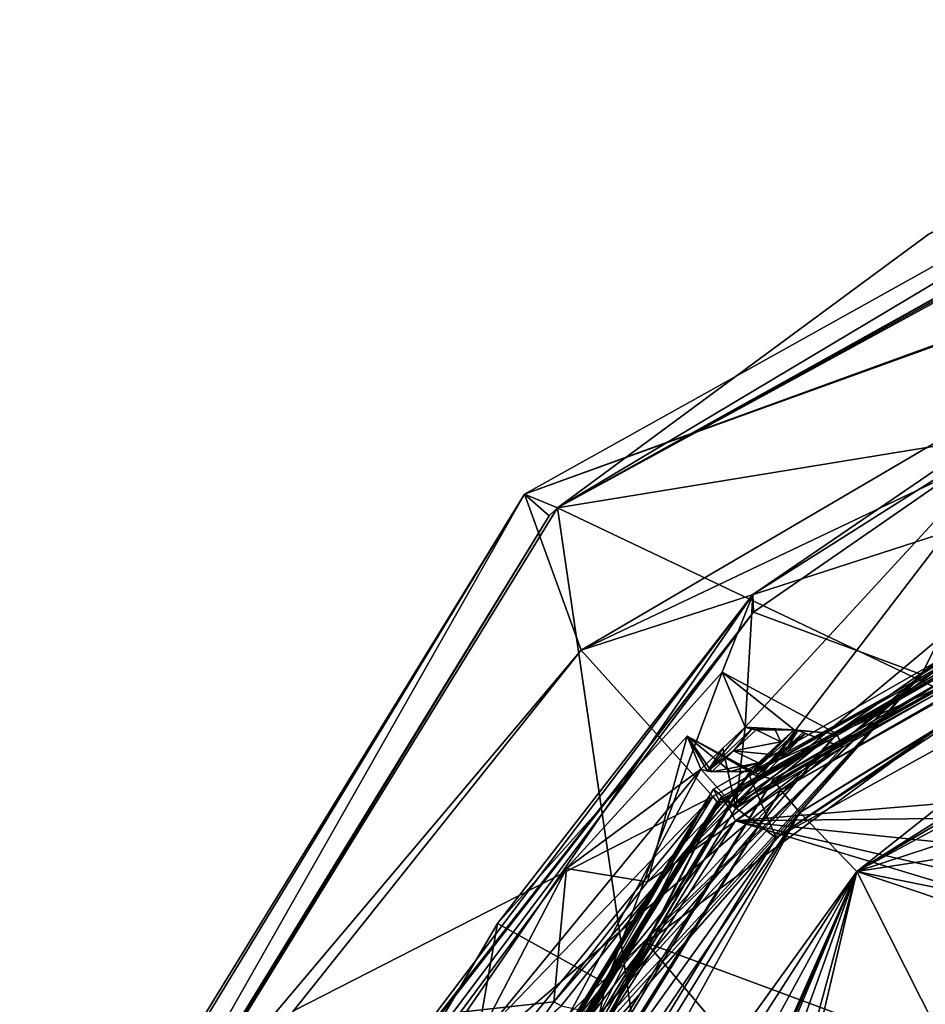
# Model space of a CAD drawing. Header units: millimetres. Extents: x -147 to 294, y -82 to 275.
# Tile 483 of 609: x 179 to 197, y 251 to 271. Entities that reach past the tile are written whole.
import ezdxf

# ---------------------------------------------------------------- set-up
doc = ezdxf.new("R2010")
doc.units = ezdxf.units.MM
doc.header["$LTSCALE"] = 67.506716
for name, color, linetype in [('1625', 7, 'CONTINUOUS'), ('1643', 7, 'CONTINUOUS'), ('1670', 7, 'CONTINUOUS'), ('1672', 7, 'CONTINUOUS'), ('1762', 7, 'CONTINUOUS'), ('1808', 7, 'CONTINUOUS'), ('3719', 7, 'CONTINUOUS'), ('3720', 7, 'CONTINUOUS'), ('3723', 7, 'CONTINUOUS'), ('3726', 7, 'CONTINUOUS'), ('457', 7, 'CONTINUOUS'), ('458', 7, 'CONTINUOUS'), ('477', 7, 'CONTINUOUS'), ('478', 7, 'CONTINUOUS'), ('485', 7, 'CONTINUOUS'), ('499', 7, 'CONTINUOUS'), ('522', 7, 'CONTINUOUS'), ('601', 7, 'CONTINUOUS'), ('611', 7, 'CONTINUOUS'), ('612', 7, 'CONTINUOUS'), ('640', 7, 'CONTINUOUS'), ('643', 7, 'CONTINUOUS'), ('645', 7, 'CONTINUOUS'), ('646', 7, 'CONTINUOUS'), ('647', 7, 'CONTINUOUS'), ('648', 7, 'CONTINUOUS'), ('649', 7, 'CONTINUOUS'), ('650', 7, 'CONTINUOUS'), ('651', 7, 'CONTINUOUS'), ('652', 7, 'CONTINUOUS'), ('662', 7, 'CONTINUOUS'), ('841', 7, 'CONTINUOUS')]:
    doc.layers.add(name, color=color, linetype=linetype)

msp = doc.modelspace()

# ---------------------------------------------------------------- linework, layer by layer
at = {"layer": '1625', "linetype": 'CONTINUOUS'}
for points in [[(206.424, 261.727, -11.715), (195.904, 253.401, -5.773), (194.734, 254.606, -12.177), (206.424, 261.727, -11.715)], [(206.575, 260.103, -6.023), (195.904, 253.401, -5.773), (206.424, 261.727, -11.715), (206.575, 260.103, -6.023)], [(209.739, 260.867, -5.363), (195.904, 253.401, -5.773), (208.114, 260.603, -5.989), (209.739, 260.867, -5.363)], [(208.114, 260.603, -5.989), (195.904, 253.401, -5.773), (206.575, 260.103, -6.023), (208.114, 260.603, -5.989)], [(187.556, 242.917, -11.15), (187.114, 243.381, -14.043), (194.734, 254.606, -12.177), (187.556, 242.917, -11.15)], [(188.001, 242.457, -8.262), (187.556, 242.917, -11.15), (194.734, 254.606, -12.177), (188.001, 242.457, -8.262)], [(195.904, 253.401, -5.773), (188.001, 242.457, -8.262), (194.734, 254.606, -12.177), (195.904, 253.401, -5.773)], [(187.202, 239.886, -8.026), (188.001, 242.457, -8.262), (195.904, 253.401, -5.773), (187.202, 239.886, -8.026)]]:
    msp.add_3dface(points, dxfattribs=at)
at = {"layer": '1643', "linetype": 'CONTINUOUS'}
for points in [[(195.904, 253.401, -5.773), (209.739, 260.867, -5.363), (203.877, 256.019, -5.421), (195.904, 253.401, -5.773)], [(202.742, 254.454, -5.512), (195.904, 253.401, -5.773), (203.877, 256.019, -5.421), (202.742, 254.454, -5.512)], [(202.967, 251.962, -5.663), (195.904, 253.401, -5.773), (202.742, 254.454, -5.512), (202.967, 251.962, -5.663)], [(187.202, 239.886, -8.026), (195.904, 253.401, -5.773), (188.505, 239.79, -7.9), (187.202, 239.886, -8.026)], [(195.904, 253.401, -5.773), (189.806, 239.697, -7.78), (188.505, 239.79, -7.9), (195.904, 253.401, -5.773)], [(189.806, 239.697, -7.78), (195.904, 253.401, -5.773), (189.865, 239.782, -7.761), (189.806, 239.697, -7.78)], [(189.865, 239.782, -7.761), (195.904, 253.401, -5.773), (189.925, 239.864, -7.742), (189.865, 239.782, -7.761)], [(189.925, 239.864, -7.742), (195.904, 253.401, -5.773), (190.19, 240.164, -7.67), (189.925, 239.864, -7.742)], [(190.19, 240.164, -7.67), (195.904, 253.401, -5.773), (190.485, 240.421, -7.602), (190.19, 240.164, -7.67)], [(190.485, 240.421, -7.602), (195.904, 253.401, -5.773), (191.419, 240.91, -7.443), (190.485, 240.421, -7.602)], [(191.419, 240.91, -7.443), (195.904, 253.401, -5.773), (192.547, 241.056, -7.323), (191.419, 240.91, -7.443)], [(192.547, 241.056, -7.323), (195.904, 253.401, -5.773), (194.796, 248.692, -6.24), (192.547, 241.056, -7.323)], [(195.904, 253.401, -5.773), (197.547, 250.145, -5.964), (194.796, 248.692, -6.24), (195.904, 253.401, -5.773)], [(197.547, 250.145, -5.964), (195.904, 253.401, -5.773), (204.4, 250.556, -5.739), (197.547, 250.145, -5.964)], [(204.4, 250.556, -5.739), (195.904, 253.401, -5.773), (202.967, 251.962, -5.663), (204.4, 250.556, -5.739)]]:
    msp.add_3dface(points, dxfattribs=at)
at = {"layer": '1670', "linetype": 'CONTINUOUS'}
for points in [[(200.465, 259.727, -2.988), (193.418, 254.433, -3.505), (205.876, 255.482, -3.143), (200.465, 259.727, -2.988)], [(205.876, 255.482, -3.143), (193.418, 254.433, -3.505), (203.971, 254.559, -3.191), (205.876, 255.482, -3.143)], [(193.418, 254.433, -3.505), (187.903, 247.568, -4.556), (204.72, 251.021, -3.397), (193.418, 254.433, -3.505)], [(203.971, 254.559, -3.191), (193.418, 254.433, -3.505), (203.506, 253.386, -3.261), (203.971, 254.559, -3.191)], [(203.753, 252.038, -3.341), (193.418, 254.433, -3.505), (204.72, 251.021, -3.397), (203.753, 252.038, -3.341)], [(193.418, 254.433, -3.505), (203.753, 252.038, -3.341), (203.506, 253.386, -3.261), (193.418, 254.433, -3.505)], [(204.72, 251.021, -3.397), (187.903, 247.568, -4.556), (205.948, 250.702, -3.409), (204.72, 251.021, -3.397)], [(205.948, 250.702, -3.409), (187.903, 247.568, -4.556), (197.717, 248.97, -3.75), (205.948, 250.702, -3.409)]]:
    msp.add_3dface(points, dxfattribs=at)
at = {"layer": '1672', "linetype": 'CONTINUOUS'}
for points in [[(208.663, 263.346, -3.088), (208.628, 263.453, -3.25), (193.28, 254.709, -3.726), (208.663, 263.346, -3.088)], [(208.714, 263.171, -3.027), (208.663, 263.346, -3.088), (193.28, 254.709, -3.726), (208.714, 263.171, -3.027)], [(200.465, 259.727, -2.988), (208.714, 263.171, -3.027), (193.28, 254.709, -3.726), (200.465, 259.727, -2.988)], [(193.418, 254.433, -3.505), (200.465, 259.727, -2.988), (193.28, 254.709, -3.726), (193.418, 254.433, -3.505)], [(184.093, 239.834, -6.288), (193.418, 254.433, -3.505), (193.28, 254.709, -3.726), (184.093, 239.834, -6.288)], [(187.903, 247.568, -4.556), (193.418, 254.433, -3.505), (184.093, 239.834, -6.288), (187.903, 247.568, -4.556)]]:
    msp.add_3dface(points, dxfattribs=at)
at = {"layer": '1762', "linetype": 'CONTINUOUS'}
for points in [[(193.124, 254.922, -4.803), (208.514, 263.711, -4.335), (194.247, 254.085, -5.121), (193.124, 254.922, -4.803)], [(208.514, 263.711, -4.335), (209.144, 263.881, -4.361), (194.247, 254.085, -5.121), (208.514, 263.711, -4.335)], [(194.247, 254.085, -5.121), (209.144, 263.881, -4.361), (209.356, 262.47, -4.718), (194.247, 254.085, -5.121)], [(183.944, 239.976, -7.389), (193.124, 254.922, -4.803), (184.148, 237.498, -8), (183.944, 239.976, -7.389)], [(184.148, 237.498, -8), (193.124, 254.922, -4.803), (185.317, 239.503, -7.646), (184.148, 237.498, -8)], [(185.317, 239.503, -7.646), (193.124, 254.922, -4.803), (194.247, 254.085, -5.121), (185.317, 239.503, -7.646)]]:
    msp.add_3dface(points, dxfattribs=at)
at = {"layer": '1808', "linetype": 'CONTINUOUS'}
for points in [[(208.628, 263.453, -3.25), (208.514, 263.711, -4.335), (193.124, 254.922, -4.803), (208.628, 263.453, -3.25)], [(193.28, 254.709, -3.726), (208.628, 263.453, -3.25), (193.124, 254.922, -4.803), (193.28, 254.709, -3.726)], [(184.093, 239.834, -6.288), (193.124, 254.922, -4.803), (183.944, 239.976, -7.389), (184.093, 239.834, -6.288)], [(184.093, 239.834, -6.288), (193.28, 254.709, -3.726), (193.124, 254.922, -4.803), (184.093, 239.834, -6.288)]]:
    msp.add_3dface(points, dxfattribs=at)
at = {"layer": '3719', "linetype": 'CONTINUOUS'}
for points in [[(209.356, 262.47, -4.718), (208.768, 263.777, -10.433), (193.682, 255.405, -10.834), (209.356, 262.47, -4.718)], [(194.247, 254.085, -5.121), (209.356, 262.47, -4.718), (193.682, 255.405, -10.834), (194.247, 254.085, -5.121)], [(184.766, 240.845, -13.356), (194.247, 254.085, -5.121), (193.682, 255.405, -10.834), (184.766, 240.845, -13.356)], [(185.317, 239.503, -7.646), (194.247, 254.085, -5.121), (184.766, 240.845, -13.356), (185.317, 239.503, -7.646)]]:
    msp.add_3dface(points, dxfattribs=at)
at = {"layer": '3720', "linetype": 'CONTINUOUS'}
for points in [[(193.682, 255.405, -10.834), (208.768, 263.777, -10.433), (194.194, 255.292, -12.465), (193.682, 255.405, -10.834)], [(194.194, 255.292, -12.465), (208.768, 263.777, -10.433), (208.802, 263.357, -12.086), (194.194, 255.292, -12.465)], [(184.766, 240.845, -13.356), (193.682, 255.405, -10.834), (185.437, 241.13, -14.922), (184.766, 240.845, -13.356)], [(185.437, 241.13, -14.922), (193.682, 255.405, -10.834), (185.474, 241.268, -14.88), (185.437, 241.13, -14.922)], [(185.474, 241.268, -14.88), (193.682, 255.405, -10.834), (194.194, 255.292, -12.465), (185.474, 241.268, -14.88)]]:
    msp.add_3dface(points, dxfattribs=at)
at = {"layer": '3723', "linetype": 'CONTINUOUS'}
for points in [[(194.194, 255.292, -12.465), (208.802, 263.357, -12.086), (194.342, 255.064, -12.535), (194.194, 255.292, -12.465)], [(208.802, 263.357, -12.086), (208.398, 262.974, -12.134), (194.342, 255.064, -12.535), (208.802, 263.357, -12.086)], [(185.845, 241.548, -14.853), (185.474, 241.268, -14.88), (194.194, 255.292, -12.465), (185.845, 241.548, -14.853)], [(185.845, 241.548, -14.853), (194.194, 255.292, -12.465), (194.342, 255.064, -12.535), (185.845, 241.548, -14.853)]]:
    msp.add_3dface(points, dxfattribs=at)
at = {"layer": '3726', "linetype": 'CONTINUOUS'}
for points in [[(208.398, 262.974, -12.134), (194.734, 254.606, -12.177), (194.342, 255.064, -12.535), (208.398, 262.974, -12.134)], [(194.734, 254.606, -12.177), (208.398, 262.974, -12.134), (207.242, 262.311, -12.071), (194.734, 254.606, -12.177)], [(194.734, 254.606, -12.177), (207.242, 262.311, -12.071), (206.648, 261.923, -11.925), (194.734, 254.606, -12.177)], [(206.424, 261.727, -11.715), (194.734, 254.606, -12.177), (206.648, 261.923, -11.925), (206.424, 261.727, -11.715)], [(186.544, 242.647, -14.565), (185.845, 241.548, -14.853), (194.342, 255.064, -12.535), (186.544, 242.647, -14.565)], [(186.936, 243.195, -14.301), (186.544, 242.647, -14.565), (194.342, 255.064, -12.535), (186.936, 243.195, -14.301)], [(187.114, 243.381, -14.043), (186.936, 243.195, -14.301), (194.342, 255.064, -12.535), (187.114, 243.381, -14.043)], [(194.734, 254.606, -12.177), (187.114, 243.381, -14.043), (194.342, 255.064, -12.535), (194.734, 254.606, -12.177)]]:
    msp.add_3dface(points, dxfattribs=at)
at = {"layer": '457', "linetype": 'CONTINUOUS'}
for points in [[(207.295, 266.033, -4.679), (206.53, 267.465, -7.068), (190.258, 257.928, -7.621), (207.295, 266.033, -4.679)], [(208.477, 263.823, -3.117), (207.295, 266.033, -4.679), (190.258, 257.928, -7.621), (208.477, 263.823, -3.117)], [(192.95, 254.933, -3.589), (208.477, 263.823, -3.117), (190.258, 257.928, -7.621), (192.95, 254.933, -3.589)], [(184.365, 250.548, -8.756), (192.95, 254.933, -3.589), (190.258, 257.928, -7.621), (184.365, 250.548, -8.756)], [(181.575, 241.041, -7.896), (192.95, 254.933, -3.589), (180.496, 242.008, -10.38), (181.575, 241.041, -7.896)], [(180.496, 242.008, -10.38), (192.95, 254.933, -3.589), (184.365, 250.548, -8.756), (180.496, 242.008, -10.38)], [(183.682, 239.841, -6.196), (192.95, 254.933, -3.589), (181.575, 241.041, -7.896), (183.682, 239.841, -6.196)]]:
    msp.add_3dface(points, dxfattribs=at)
at = {"layer": '458', "linetype": 'CONTINUOUS'}
for points in [[(208.477, 263.823, -3.117), (192.95, 254.933, -3.589), (208.515, 263.686, -3.141), (208.477, 263.823, -3.117)], [(208.515, 263.686, -3.141), (192.95, 254.933, -3.589), (193.044, 254.828, -3.617), (208.515, 263.686, -3.141)], [(208.515, 263.686, -3.141), (193.044, 254.828, -3.617), (208.532, 263.644, -3.279), (208.515, 263.686, -3.141)], [(208.532, 263.644, -3.279), (193.044, 254.828, -3.617), (193.101, 254.81, -3.753), (208.532, 263.644, -3.279)], [(192.95, 254.933, -3.589), (183.682, 239.841, -6.196), (193.044, 254.828, -3.617), (192.95, 254.933, -3.589)], [(193.044, 254.828, -3.617), (183.682, 239.841, -6.196), (183.816, 239.791, -6.215), (193.044, 254.828, -3.617)], [(193.044, 254.828, -3.617), (183.816, 239.791, -6.215), (193.101, 254.81, -3.753), (193.044, 254.828, -3.617)], [(193.101, 254.81, -3.753), (183.816, 239.791, -6.215), (183.87, 239.789, -6.351), (193.101, 254.81, -3.753)]]:
    msp.add_3dface(points, dxfattribs=at)
at = {"layer": '477', "linetype": 'CONTINUOUS'}
for points in [[(207.164, 267.646, -7.092), (206.523, 270.839, -17.65), (189.093, 261.125, -18.096), (207.164, 267.646, -7.092)], [(206.53, 267.465, -7.068), (207.164, 267.646, -7.092), (189.093, 261.125, -18.096), (206.53, 267.465, -7.068)], [(190.258, 257.928, -7.621), (206.53, 267.465, -7.068), (189.093, 261.125, -18.096), (190.258, 257.928, -7.621)], [(178.759, 244.303, -21.031), (190.258, 257.928, -7.621), (189.093, 261.125, -18.096), (178.759, 244.303, -21.031)], [(184.365, 250.548, -8.756), (190.258, 257.928, -7.621), (178.759, 244.303, -21.031), (184.365, 250.548, -8.756)]]:
    msp.add_3dface(points, dxfattribs=at)
at = {"layer": '478', "linetype": 'CONTINUOUS'}
for points in [[(189.093, 261.125, -18.096), (206.523, 270.839, -17.65), (189.77, 260.842, -19.466), (189.093, 261.125, -18.096)], [(189.77, 260.842, -19.466), (206.523, 270.839, -17.65), (197.385, 266.453, -18.936), (189.77, 260.842, -19.466)], [(178.759, 244.303, -21.031), (189.093, 261.125, -18.096), (178.936, 244.413, -21.813), (178.759, 244.303, -21.031)], [(178.936, 244.413, -21.813), (189.093, 261.125, -18.096), (179.553, 244.338, -22.33), (178.936, 244.413, -21.813)], [(179.553, 244.338, -22.33), (189.093, 261.125, -18.096), (189.598, 260.678, -19.487), (179.553, 244.338, -22.33)], [(189.598, 260.678, -19.487), (189.093, 261.125, -18.096), (189.77, 260.842, -19.466), (189.598, 260.678, -19.487)]]:
    msp.add_3dface(points, dxfattribs=at)
at = {"layer": '485', "linetype": 'CONTINUOUS'}
for points in [[(208.453, 263.937, -4.481), (193.101, 254.81, -3.753), (192.965, 255.086, -4.954), (208.453, 263.937, -4.481)], [(208.532, 263.644, -3.279), (193.101, 254.81, -3.753), (208.453, 263.937, -4.481), (208.532, 263.644, -3.279)], [(183.728, 240.005, -7.566), (192.965, 255.086, -4.954), (183.777, 239.953, -7.21), (183.728, 240.005, -7.566)], [(183.777, 239.953, -7.21), (192.965, 255.086, -4.954), (183.817, 239.871, -6.843), (183.777, 239.953, -7.21)], [(192.965, 255.086, -4.954), (183.843, 239.815, -6.56), (183.817, 239.871, -6.843), (192.965, 255.086, -4.954)], [(183.857, 239.803, -6.455), (183.843, 239.815, -6.56), (192.965, 255.086, -4.954), (183.857, 239.803, -6.455)], [(183.87, 239.789, -6.351), (183.857, 239.803, -6.455), (192.965, 255.086, -4.954), (183.87, 239.789, -6.351)], [(193.101, 254.81, -3.753), (183.87, 239.789, -6.351), (192.965, 255.086, -4.954), (193.101, 254.81, -3.753)]]:
    msp.add_3dface(points, dxfattribs=at)
at = {"layer": '499', "linetype": 'CONTINUOUS'}
for points in [[(207.006, 270.315, -19.05), (207.289, 270.388, -19.063), (189.77, 260.842, -19.466), (207.006, 270.315, -19.05)], [(189.77, 260.842, -19.466), (207.289, 270.388, -19.063), (214.426, 264.872, -22.77), (189.77, 260.842, -19.466)], [(206.723, 270.241, -19.037), (207.006, 270.315, -19.05), (189.77, 260.842, -19.466), (206.723, 270.241, -19.037)], [(206.621, 270.214, -19.033), (206.723, 270.241, -19.037), (189.77, 260.842, -19.466), (206.621, 270.214, -19.033)], [(206.621, 270.214, -19.033), (189.77, 260.842, -19.466), (197.385, 266.453, -18.936), (206.621, 270.214, -19.033)], [(189.77, 260.842, -19.466), (214.426, 264.872, -22.77), (211.498, 250.513, -27.995), (189.77, 260.842, -19.466)], [(189.598, 260.678, -19.487), (189.77, 260.842, -19.466), (179.495, 244.144, -22.371), (189.598, 260.678, -19.487)], [(179.495, 244.144, -22.371), (189.77, 260.842, -19.466), (192.781, 240.261, -27.408), (179.495, 244.144, -22.371)], [(179.526, 244.249, -22.349), (189.598, 260.678, -19.487), (179.495, 244.144, -22.371), (179.526, 244.249, -22.349)], [(179.553, 244.338, -22.33), (189.598, 260.678, -19.487), (179.526, 244.249, -22.349), (179.553, 244.338, -22.33)], [(189.77, 260.842, -19.466), (211.498, 250.513, -27.995), (192.781, 240.261, -27.408), (189.77, 260.842, -19.466)]]:
    msp.add_3dface(points, dxfattribs=at)
at = {"layer": '522', "linetype": 'CONTINUOUS'}
for points in [[(208.453, 263.937, -4.481), (192.965, 255.086, -4.954), (193.423, 254.693, -5.096), (208.453, 263.937, -4.481)], [(208.603, 263.353, -4.636), (208.453, 263.937, -4.481), (193.423, 254.693, -5.096), (208.603, 263.353, -4.636)], [(192.965, 255.086, -4.954), (183.728, 240.005, -7.566), (184.344, 239.921, -7.651), (192.965, 255.086, -4.954)], [(193.423, 254.693, -5.096), (192.965, 255.086, -4.954), (184.344, 239.921, -7.651), (193.423, 254.693, -5.096)]]:
    msp.add_3dface(points, dxfattribs=at)
at = {"layer": '601', "linetype": 'CONTINUOUS'}
for points in [[(191.591, 251.939, -20.224), (210.955, 266.206, -18.872), (197.223, 257.432, -19.464), (191.591, 251.939, -20.224)], [(197.223, 257.432, -19.464), (210.955, 266.206, -18.872), (203.98, 262.383, -18.89), (197.223, 257.432, -19.464)], [(186.528, 245.303, -21.073), (191.591, 251.939, -20.224), (197.223, 257.432, -19.464), (186.528, 245.303, -21.073)], [(180.021, 232.05, -23.733), (191.591, 251.939, -20.224), (186.5, 245.26, -21.08), (180.021, 232.05, -23.733)], [(186.5, 245.26, -21.08), (191.591, 251.939, -20.224), (186.528, 245.303, -21.073), (186.5, 245.26, -21.08)]]:
    msp.add_3dface(points, dxfattribs=at)
at = {"layer": '611', "linetype": 'CONTINUOUS'}
for points in [[(193.784, 258.711, -18.181), (197.223, 257.432, -19.464), (200.08, 263.064, -17.824), (193.784, 258.711, -18.181)], [(197.223, 257.432, -19.464), (203.98, 262.383, -18.89), (200.08, 263.064, -17.824), (197.223, 257.432, -19.464)], [(185.011, 247.021, -20.082), (197.223, 257.432, -19.464), (193.784, 258.711, -18.181), (185.011, 247.021, -20.082)], [(185.932, 246.561, -20.498), (197.223, 257.432, -19.464), (185.011, 247.021, -20.082), (185.932, 246.561, -20.498)], [(186.845, 246.104, -20.906), (197.223, 257.432, -19.464), (185.932, 246.561, -20.498), (186.845, 246.104, -20.906)], [(186.528, 245.303, -21.073), (197.223, 257.432, -19.464), (186.674, 245.711, -20.986), (186.528, 245.303, -21.073)], [(186.674, 245.711, -20.986), (197.223, 257.432, -19.464), (186.845, 246.104, -20.906), (186.674, 245.711, -20.986)]]:
    msp.add_3dface(points, dxfattribs=at)
at = {"layer": '612', "linetype": 'CONTINUOUS'}
for points in [[(195.611, 255.943, -13.823), (190.629, 250.477, -14.598), (195.489, 256.219, -14.984), (195.611, 255.943, -13.823)], [(195.489, 256.219, -14.984), (190.629, 250.477, -14.598), (190.762, 251.102, -15.703), (195.489, 256.219, -14.984)], [(190.762, 251.102, -15.703), (190.629, 250.477, -14.598), (187.282, 245.118, -16.759), (190.762, 251.102, -15.703)]]:
    msp.add_3dface(points, dxfattribs=at)
at = {"layer": '640', "linetype": 'CONTINUOUS'}
for points in [[(208.603, 263.353, -4.636), (193.423, 254.693, -5.096), (207.292, 266.27, -17.389), (208.603, 263.353, -4.636)], [(207.292, 266.27, -17.389), (193.423, 254.693, -5.096), (200.055, 263.355, -17.251), (207.292, 266.27, -17.389)], [(200.055, 263.355, -17.251), (193.423, 254.693, -5.096), (193.613, 256.353, -9.589), (200.055, 263.355, -17.251)], [(193.771, 259.071, -17.589), (200.055, 263.355, -17.251), (193.613, 256.353, -9.589), (193.771, 259.071, -17.589)], [(184.707, 247.1, -19.528), (193.771, 259.071, -17.589), (185.028, 246.332, -16.233), (184.707, 247.1, -19.528)], [(185.028, 246.332, -16.233), (193.771, 259.071, -17.589), (188.545, 252.334, -15.177), (185.028, 246.332, -16.233)], [(188.545, 252.334, -15.177), (193.771, 259.071, -17.589), (193.143, 257.482, -14.437), (188.545, 252.334, -15.177)], [(193.143, 257.482, -14.437), (193.771, 259.071, -17.589), (193.613, 256.353, -9.589), (193.143, 257.482, -14.437)], [(193.613, 256.353, -9.589), (193.423, 254.693, -5.096), (193.157, 255.927, -9.643), (193.613, 256.353, -9.589)], [(192.427, 256.171, -12.607), (192.709, 255.493, -9.698), (189.955, 253.462, -12.991), (192.427, 256.171, -12.607)], [(193.157, 255.927, -9.643), (193.423, 254.693, -5.096), (192.709, 255.493, -9.698), (193.157, 255.927, -9.643)], [(193.423, 254.693, -5.096), (184.344, 239.921, -7.651), (192.709, 255.493, -9.698), (193.423, 254.693, -5.096)], [(192.709, 255.493, -9.698), (184.344, 239.921, -7.651), (188.072, 249.842, -10.553), (192.709, 255.493, -9.698)], [(189.955, 253.462, -12.991), (192.709, 255.493, -9.698), (188.072, 249.842, -10.553), (189.955, 253.462, -12.991)], [(187.787, 250.517, -13.462), (189.955, 253.462, -12.991), (188.072, 249.842, -10.553), (187.787, 250.517, -13.462)]]:
    msp.add_3dface(points, dxfattribs=at)
at = {"layer": '643', "linetype": 'CONTINUOUS'}
for points in [[(200.08, 263.064, -17.824), (200.055, 263.355, -17.251), (193.771, 259.071, -17.589), (200.08, 263.064, -17.824)], [(193.784, 258.711, -18.181), (200.08, 263.064, -17.824), (193.771, 259.071, -17.589), (193.784, 258.711, -18.181)], [(193.784, 258.711, -18.181), (193.771, 259.071, -17.589), (184.707, 247.1, -19.528), (193.784, 258.711, -18.181)], [(193.784, 258.711, -18.181), (184.707, 247.1, -19.528), (184.776, 247.118, -19.856), (193.784, 258.711, -18.181)], [(185.011, 247.021, -20.082), (193.784, 258.711, -18.181), (184.776, 247.118, -19.856), (185.011, 247.021, -20.082)]]:
    msp.add_3dface(points, dxfattribs=at)
at = {"layer": '645', "linetype": 'CONTINUOUS'}
for points in [[(190.762, 251.102, -15.703), (188.545, 252.334, -15.177), (193.143, 257.482, -14.437), (190.762, 251.102, -15.703)], [(195.489, 256.219, -14.984), (190.762, 251.102, -15.703), (193.143, 257.482, -14.437), (195.489, 256.219, -14.984)], [(187.282, 245.118, -16.759), (185.028, 246.332, -16.233), (188.545, 252.334, -15.177), (187.282, 245.118, -16.759)], [(190.762, 251.102, -15.703), (187.282, 245.118, -16.759), (188.545, 252.334, -15.177), (190.762, 251.102, -15.703)]]:
    msp.add_3dface(points, dxfattribs=at)
at = {"layer": '646', "linetype": 'CONTINUOUS'}
for points in [[(195.489, 256.219, -14.984), (193.143, 257.482, -14.437), (194.619, 256.301, -12.596), (195.489, 256.219, -14.984)], [(193.143, 257.482, -14.437), (193.613, 256.353, -9.589), (194.619, 256.301, -12.596), (193.143, 257.482, -14.437)], [(194.619, 256.301, -12.596), (193.613, 256.353, -9.589), (194.228, 256.299, -11.298), (194.619, 256.301, -12.596)], [(194.228, 256.299, -11.298), (193.613, 256.353, -9.589), (193.837, 256.296, -10.001), (194.228, 256.299, -11.298)], [(193.837, 256.296, -10.001), (193.613, 256.353, -9.589), (193.746, 256.31, -9.784), (193.837, 256.296, -10.001)], [(194.691, 256.286, -12.749), (195.489, 256.219, -14.984), (194.619, 256.301, -12.596), (194.691, 256.286, -12.749)], [(195.611, 255.943, -13.823), (195.489, 256.219, -14.984), (194.691, 256.286, -12.749), (195.611, 255.943, -13.823)], [(195.611, 255.943, -13.823), (194.691, 256.286, -12.749), (195.23, 256.084, -13.37), (195.611, 255.943, -13.823)], [(194.691, 256.286, -12.749), (194.804, 256.243, -12.873), (195.23, 256.084, -13.37), (194.691, 256.286, -12.749)], [(195.23, 256.084, -13.37), (194.804, 256.243, -12.873), (194.849, 256.225, -12.917), (195.23, 256.084, -13.37)]]:
    msp.add_3dface(points, dxfattribs=at)
at = {"layer": '647', "linetype": 'CONTINUOUS'}
for points in [[(194.849, 256.225, -12.917), (194.804, 256.243, -12.873), (194.502, 255.972, -12.906), (194.849, 256.225, -12.917)], [(194.849, 256.225, -12.917), (193.883, 255.392, -12.978), (192.184, 253.574, -13.267), (194.849, 256.225, -12.917)], [(193.883, 255.392, -12.978), (194.849, 256.225, -12.917), (194.043, 255.545, -12.959), (193.883, 255.392, -12.978)], [(194.043, 255.545, -12.959), (194.849, 256.225, -12.917), (194.204, 255.697, -12.94), (194.043, 255.545, -12.959)], [(194.204, 255.697, -12.94), (194.849, 256.225, -12.917), (194.502, 255.972, -12.906), (194.204, 255.697, -12.94)], [(191.618, 253.184, -13.232), (192.184, 253.574, -13.267), (193.765, 255.45, -12.919), (191.618, 253.184, -13.232)], [(192.184, 253.574, -13.267), (193.883, 255.392, -12.978), (193.765, 255.45, -12.919), (192.184, 253.574, -13.267)], [(193.765, 255.45, -12.919), (193.883, 255.392, -12.978), (193.826, 255.419, -12.942), (193.765, 255.45, -12.919)], [(189.844, 250.645, -13.717), (192.184, 253.574, -13.267), (189.698, 250.731, -13.613), (189.844, 250.645, -13.717)], [(189.698, 250.731, -13.613), (192.184, 253.574, -13.267), (191.618, 253.184, -13.232), (189.698, 250.731, -13.613)], [(189.322, 250.189, -13.702), (189.844, 250.645, -13.717), (189.698, 250.731, -13.613), (189.322, 250.189, -13.702)]]:
    msp.add_3dface(points, dxfattribs=at)
at = {"layer": '648', "linetype": 'CONTINUOUS'}
for points in [[(194.691, 256.286, -12.749), (194.619, 256.301, -12.596), (193.771, 255.435, -12.854), (194.691, 256.286, -12.749)], [(193.771, 255.435, -12.854), (194.619, 256.301, -12.596), (194.345, 256.053, -12.626), (193.771, 255.435, -12.854)], [(193.883, 255.392, -12.978), (194.691, 256.286, -12.749), (193.771, 255.435, -12.854), (193.883, 255.392, -12.978)], [(194.691, 256.286, -12.749), (193.883, 255.392, -12.978), (194.043, 255.545, -12.959), (194.691, 256.286, -12.749)], [(194.691, 256.286, -12.749), (194.043, 255.545, -12.959), (194.204, 255.697, -12.94), (194.691, 256.286, -12.749)], [(194.691, 256.286, -12.749), (194.204, 255.697, -12.94), (194.502, 255.972, -12.906), (194.691, 256.286, -12.749)], [(194.804, 256.243, -12.873), (194.691, 256.286, -12.749), (194.502, 255.972, -12.906), (194.804, 256.243, -12.873)], [(194.073, 255.802, -12.657), (193.771, 255.435, -12.854), (194.345, 256.053, -12.626), (194.073, 255.802, -12.657)], [(193.886, 255.626, -12.679), (193.771, 255.435, -12.854), (194.073, 255.802, -12.657), (193.886, 255.626, -12.679)], [(193.7, 255.449, -12.702), (193.771, 255.435, -12.854), (193.886, 255.626, -12.679), (193.7, 255.449, -12.702)]]:
    msp.add_3dface(points, dxfattribs=at)
at = {"layer": '649', "linetype": 'CONTINUOUS'}
for points in [[(192.709, 255.493, -9.698), (192.427, 256.171, -12.607), (192.841, 255.451, -9.893), (192.709, 255.493, -9.698)], [(192.427, 256.171, -12.607), (193.765, 255.45, -12.919), (193.771, 255.435, -12.854), (192.427, 256.171, -12.607)], [(192.427, 256.171, -12.607), (193.771, 255.435, -12.854), (193.7, 255.449, -12.702), (192.427, 256.171, -12.607)], [(192.427, 256.171, -12.607), (193.7, 255.449, -12.702), (193.315, 255.444, -11.406), (192.427, 256.171, -12.607)], [(192.841, 255.451, -9.893), (192.427, 256.171, -12.607), (192.929, 255.438, -10.109), (192.841, 255.451, -9.893)], [(192.929, 255.438, -10.109), (192.427, 256.171, -12.607), (193.315, 255.444, -11.406), (192.929, 255.438, -10.109)], [(193.765, 255.45, -12.919), (193.826, 255.419, -12.942), (193.771, 255.435, -12.854), (193.765, 255.45, -12.919)], [(193.826, 255.419, -12.942), (193.883, 255.392, -12.978), (193.771, 255.435, -12.854), (193.826, 255.419, -12.942)]]:
    msp.add_3dface(points, dxfattribs=at)
at = {"layer": '650', "linetype": 'CONTINUOUS'}
for points in [[(194.345, 256.053, -12.626), (193.837, 256.296, -10.001), (193.379, 255.871, -10.054), (194.345, 256.053, -12.626)], [(194.228, 256.299, -11.298), (193.837, 256.296, -10.001), (194.345, 256.053, -12.626), (194.228, 256.299, -11.298)], [(194.619, 256.301, -12.596), (194.228, 256.299, -11.298), (194.345, 256.053, -12.626), (194.619, 256.301, -12.596)], [(194.073, 255.802, -12.657), (194.345, 256.053, -12.626), (193.379, 255.871, -10.054), (194.073, 255.802, -12.657)], [(192.929, 255.438, -10.109), (193.886, 255.626, -12.679), (193.379, 255.871, -10.054), (192.929, 255.438, -10.109)], [(193.886, 255.626, -12.679), (194.073, 255.802, -12.657), (193.379, 255.871, -10.054), (193.886, 255.626, -12.679)], [(192.929, 255.438, -10.109), (193.315, 255.444, -11.406), (193.886, 255.626, -12.679), (192.929, 255.438, -10.109)], [(193.7, 255.449, -12.702), (193.886, 255.626, -12.679), (193.315, 255.444, -11.406), (193.7, 255.449, -12.702)]]:
    msp.add_3dface(points, dxfattribs=at)
at = {"layer": '651', "linetype": 'CONTINUOUS'}
for points in [[(193.613, 256.353, -9.589), (193.157, 255.927, -9.643), (192.841, 255.451, -9.893), (193.613, 256.353, -9.589)], [(193.746, 256.31, -9.784), (193.613, 256.353, -9.589), (192.841, 255.451, -9.893), (193.746, 256.31, -9.784)], [(193.746, 256.31, -9.784), (192.841, 255.451, -9.893), (193.379, 255.871, -10.054), (193.746, 256.31, -9.784)], [(193.837, 256.296, -10.001), (193.746, 256.31, -9.784), (193.379, 255.871, -10.054), (193.837, 256.296, -10.001)], [(193.157, 255.927, -9.643), (192.709, 255.493, -9.698), (192.841, 255.451, -9.893), (193.157, 255.927, -9.643)], [(192.841, 255.451, -9.893), (192.929, 255.438, -10.109), (193.379, 255.871, -10.054), (192.841, 255.451, -9.893)]]:
    msp.add_3dface(points, dxfattribs=at)
at = {"layer": '652', "linetype": 'CONTINUOUS'}
for points in [[(192.427, 256.171, -12.607), (189.955, 253.462, -12.991), (191.618, 253.184, -13.232), (192.427, 256.171, -12.607)], [(192.427, 256.171, -12.607), (191.618, 253.184, -13.232), (193.765, 255.45, -12.919), (192.427, 256.171, -12.607)], [(189.955, 253.462, -12.991), (187.787, 250.517, -13.462), (189.698, 250.731, -13.613), (189.955, 253.462, -12.991)], [(189.955, 253.462, -12.991), (189.698, 250.731, -13.613), (191.618, 253.184, -13.232), (189.955, 253.462, -12.991)], [(187.787, 250.517, -13.462), (189.322, 250.189, -13.702), (189.698, 250.731, -13.613), (187.787, 250.517, -13.462)]]:
    msp.add_3dface(points, dxfattribs=at)
at = {"layer": '662', "linetype": 'CONTINUOUS'}
for points in [[(195.23, 256.084, -13.37), (194.849, 256.225, -12.917), (192.184, 253.574, -13.267), (195.23, 256.084, -13.37)], [(195.611, 255.943, -13.823), (195.23, 256.084, -13.37), (192.184, 253.574, -13.267), (195.611, 255.943, -13.823)], [(190.629, 250.477, -14.598), (195.611, 255.943, -13.823), (192.184, 253.574, -13.267), (190.629, 250.477, -14.598)], [(190.629, 250.477, -14.598), (192.184, 253.574, -13.267), (189.844, 250.645, -13.717), (190.629, 250.477, -14.598)]]:
    msp.add_3dface(points, dxfattribs=at)
at = {"layer": '841', "linetype": 'CONTINUOUS'}
for points in [[(210.955, 266.206, -18.872), (191.591, 251.939, -20.224), (219.809, 241.46, -31.151), (210.955, 266.206, -18.872)], [(191.591, 251.939, -20.224), (180.021, 232.05, -23.733), (209.084, 231.284, -32.441), (191.591, 251.939, -20.224)], [(219.809, 241.46, -31.151), (191.591, 251.939, -20.224), (209.084, 231.284, -32.441), (219.809, 241.46, -31.151)]]:
    msp.add_3dface(points, dxfattribs=at)

doc.saveas('drawing.dxf')
